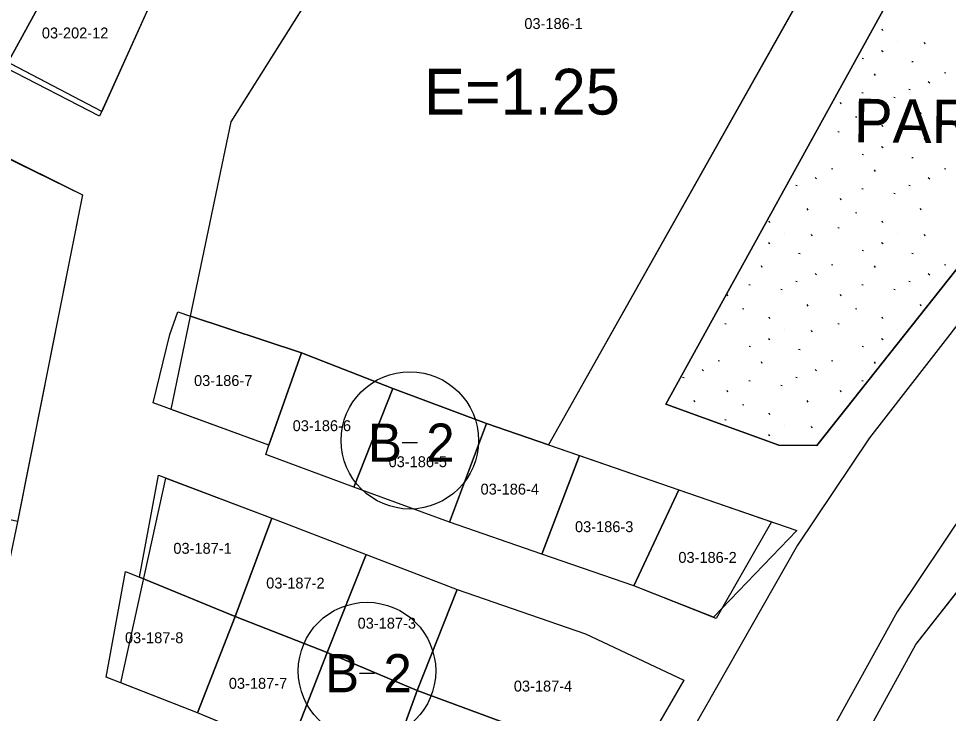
# Model space of a CAD drawing. Extents: x 413946 to 415528, y 4453939 to 4454944.
# Drawn here: x 414381.5 to 414466.7, y 4454170.6 to 4454234.4 of the extents above; entities that cross this region are included whole.
import ezdxf

# ---------------------------------------------------------------- set-up
doc = ezdxf.new("R2010")
doc.units = 0
for name, color, linetype in [('0_KADASTRO', 7, 'Continuous'), ('Level 27', 7, 'Continuous'), ('Level 28', 7, 'Continuous'), ('Level 29', 7, 'Continuous'), ('Level 33', 7, 'Continuous'), ('Level 41', 7, 'Continuous'), ('Level 54', 7, 'Continuous'), ('Level 62', 7, 'Continuous'), ('SEMBOL', 7, 'Continuous'), ('SNR_FONKSIYON', 7, 'Continuous')]:
    doc.layers.add(name, color=color, linetype=linetype)

msp = doc.modelspace()

# ---------------------------------------------------------------- linework, layer by layer
at = {"layer": '0_KADASTRO'}
for p, q in [((414470.787, 4454253.402), (414440.797, 4454198.98)), ((414454.662, 4454195.193), (414482.35, 4454230.225)), ((414440.797, 4454198.98), (414451.161, 4454195.227)), ((414451.161, 4454195.227), (414454.662, 4454195.193))]:
    msp.add_line(p, q, dxfattribs=at)
for points in [[(414397.231, 4454207.059), (414400.946, 4454224.875), (414432.352, 4454274.833), (414464.669, 4454256.813), (414430.039, 4454195.265), (414424.367, 4454197.221), (414415.788, 4454200.426), (414407.389, 4454203.699)], [(414371.395, 4454234.43), (414377.075, 4454244.959), (414386.092, 4454241.026), (414386.291, 4454240.934), (414380.215, 4454229.858)], [(414380.215, 4454229.858), (414386.291, 4454240.934), (414391.444, 4454238), (414393.922, 4454236.594), (414388.885, 4454225.407)], [(414363.999, 4454188.768), (414371.322, 4454226.134), (414387.31, 4454218.19), (414381.35, 4454188.23), (414372.796, 4454190.144), (414372.22, 4454187.458)], [(414393.782, 4454199.092), (414395.324, 4454205.368), (414396.044, 4454207.451), (414397.231, 4454207.059), (414407.389, 4454203.699), (414404.405, 4454195.237)], [(414404.127, 4454194.36), (414404.405, 4454195.237), (414407.389, 4454203.699), (414415.788, 4454200.426), (414412.198, 4454191.36)], [(414445.88, 4454144.476), (414463.728, 4454176.933), (414483.427, 4454202.041), (414528.309, 4454186.51), (414500.016, 4454118.196), (414446.436, 4454140.38)], [(414412.198, 4454191.36), (414415.788, 4454200.426), (414424.367, 4454197.221), (414420.978, 4454188.153)], [(414420.978, 4454188.153), (414424.367, 4454197.221), (414430.039, 4454195.265), (414432.88, 4454194.287), (414429.45, 4454185.219)], [(414429.45, 4454185.219), (414432.88, 4454194.287), (414442, 4454191.137), (414437.873, 4454182.316)], [(414392.544, 4454183.108), (414394.272, 4454192.466), (414404.679, 4454188.539), (414401.324, 4454179.496)], [(414437.873, 4454182.316), (414442, 4454191.137), (414452.815, 4454187.39), (414445.175, 4454179.434)], [(414401.324, 4454179.496), (414404.679, 4454188.539), (414413.332, 4454185.199), (414409.758, 4454176.198)], [(414409.758, 4454176.198), (414413.332, 4454185.199), (414421.676, 4454181.981), (414418.01, 4454172.711)], [(414389.478, 4454173.943), (414391.27, 4454183.63), (414392.544, 4454183.108), (414401.324, 4454179.496), (414397.862, 4454170.675)], [(414418.01, 4454172.711), (414421.676, 4454181.981), (414433.441, 4454177.901), (414442.445, 4454173.658), (414437.527, 4454165.14), (414428.876, 4454168.7), (414426.445, 4454169.593)], [(414397.862, 4454170.675), (414401.324, 4454179.496), (414409.758, 4454176.198), (414406.244, 4454167.167)], [(414406.244, 4454167.167), (414409.758, 4454176.198), (414418.01, 4454172.711), (414414.593, 4454163.319)], [(414414.593, 4454163.319), (414418.01, 4454172.711), (414426.445, 4454169.593), (414428.876, 4454168.7), (414437.527, 4454165.14), (414433.014, 4454156.218), (414422.957, 4454160.112)]]:
    msp.add_lwpolyline(points, close=True, dxfattribs=at)
at = {"layer": 'Level 27'}
for p, q in [((414393.922, 4454236.594), (414389.079, 4454225.838)), ((414404.405, 4454195.237), (414395.444, 4454198.489)), ((414404.127, 4454194.36), (414404.405, 4454195.237)), ((414412.198, 4454191.36), (414404.127, 4454194.36)), ((414390.82, 4454173.42), (414394.948, 4454192.211)), ((414394.948, 4454192.211), (414404.679, 4454188.539)), ((414420.978, 4454188.153), (414412.198, 4454191.36)), ((414404.679, 4454188.539), (414413.332, 4454185.199)), ((414429.45, 4454185.219), (414420.978, 4454188.153)), ((414450.494, 4454188.194), (414445.42, 4454179.337)), ((414413.332, 4454185.199), (414421.676, 4454181.981)), ((414437.873, 4454182.316), (414429.45, 4454185.219)), ((414445.42, 4454179.337), (414437.873, 4454182.316)), ((414421.676, 4454181.981), (414433.441, 4454177.901)), ((414433.441, 4454177.901), (414442.445, 4454173.658)), ((414397.862, 4454170.675), (414390.82, 4454173.42)), ((414442.445, 4454173.658), (414437.527, 4454165.14)), ((414406.244, 4454167.167), (414397.862, 4454170.675))]:
    msp.add_line(p, q, dxfattribs=at)
at = {"layer": 'Level 28'}
for p, q in [((414400.946, 4454224.875), (414432.352, 4454274.833)), ((414464.669, 4454256.813), (414430.039, 4454195.265)), ((414440.797, 4454198.98), (414470.787, 4454253.402)), ((414389.079, 4454225.838), (414371.669, 4454234.938)), ((414397.231, 4454207.059), (414400.946, 4454224.875)), ((414395.444, 4454198.489), (414397.231, 4454207.059)), ((414451.161, 4454195.227), (414440.797, 4454198.98)), ((414430.039, 4454195.265), (414442, 4454191.137)), ((414442, 4454191.137), (414450.494, 4454188.194))]:
    msp.add_line(p, q, dxfattribs=at)
at = {"layer": 'Level 29'}
for p, q in [((414482.35, 4454230.225), (414454.662, 4454195.193)), ((414371.3, 4454226.021), (414387.314, 4454218.187)), ((414387.314, 4454218.187), (414381.378, 4454188.35)), ((414463.728, 4454176.933), (414483.427, 4454202.041)), ((414454.662, 4454195.193), (414451.161, 4454195.227)), ((414445.88, 4454144.476), (414463.728, 4454176.933))]:
    msp.add_line(p, q, dxfattribs=at)
at = {"layer": 'Level 41'}
for p, q in [((414460.716, 4454233.237), (414460.652, 4454233.398)), ((414460.716, 4454233.237), (414460.652, 4454233.398)), ((414462.073, 4454232.273), (414462.082, 4454232.271)), ((414462.073, 4454232.273), (414462.082, 4454232.271)), ((414464.593, 4454232.003), (414464.528, 4454232.166)), ((414464.593, 4454232.003), (414464.528, 4454232.166)), ((414460.598, 4454231.434), (414460.726, 4454231.336)), ((414460.598, 4454231.434), (414460.726, 4454231.336)), ((414458.805, 4454230.73), (414458.931, 4454230.705)), ((414458.805, 4454230.73), (414458.931, 4454230.705)), ((414463.353, 4454230.435), (414463.479, 4454230.412)), ((414463.353, 4454230.435), (414463.479, 4454230.412)), ((414460.018, 4454229.132), (414459.953, 4454229.294)), ((414460.018, 4454229.132), (414459.953, 4454229.294)), ((414466.352, 4454229.411), (414466.478, 4454229.387)), ((414466.352, 4454229.411), (414466.478, 4454229.387)), ((414464.877, 4454228.573), (414465.005, 4454228.474)), ((414464.877, 4454228.573), (414465.005, 4454228.474)), ((414458.778, 4454227.564), (414458.904, 4454227.54)), ((414458.778, 4454227.564), (414458.904, 4454227.54)), ((414463.083, 4454227.868), (414463.209, 4454227.844)), ((414463.083, 4454227.868), (414463.209, 4454227.844)), ((414456.875, 4454226.495), (414456.809, 4454226.657)), ((414456.875, 4454226.495), (414456.809, 4454226.657)), ((414461.707, 4454227.154), (414461.833, 4454227.129)), ((414461.707, 4454227.154), (414461.833, 4454227.129)), ((414464.211, 4454225.58), (414464.146, 4454225.743)), ((414464.211, 4454225.58), (414464.146, 4454225.743)), ((414458.193, 4454225.359), (414458.32, 4454225.336)), ((414458.193, 4454225.359), (414458.32, 4454225.336)), ((414460.716, 4454224.431), (414460.652, 4454224.592)), ((414460.716, 4454224.431), (414460.652, 4454224.592)), ((414454.225, 4454223.197), (414454.19, 4454223.284)), ((414454.225, 4454223.197), (414454.19, 4454223.284)), ((414456.59, 4454223.992), (414456.716, 4454223.967)), ((414456.59, 4454223.992), (414456.716, 4454223.967)), ((414462.073, 4454223.467), (414462.082, 4454223.465)), ((414462.073, 4454223.467), (414462.082, 4454223.465)), ((414464.593, 4454223.197), (414464.528, 4454223.36)), ((414464.593, 4454223.197), (414464.528, 4454223.36)), ((414460.598, 4454222.628), (414460.726, 4454222.53)), ((414460.598, 4454222.628), (414460.726, 4454222.53)), ((414458.805, 4454221.924), (414458.931, 4454221.899)), ((414458.805, 4454221.924), (414458.931, 4454221.899)), ((414463.353, 4454221.629), (414463.479, 4454221.606)), ((414463.353, 4454221.629), (414463.479, 4454221.606)), ((414454.509, 4454219.767), (414454.637, 4454219.668)), ((414454.509, 4454219.767), (414454.637, 4454219.668)), ((414455.984, 4454220.605), (414456.11, 4454220.581)), ((414455.984, 4454220.605), (414456.11, 4454220.581)), ((414460.018, 4454220.326), (414459.953, 4454220.488)), ((414460.018, 4454220.326), (414459.953, 4454220.488)), ((414464.877, 4454219.767), (414465.005, 4454219.668)), ((414464.877, 4454219.767), (414465.005, 4454219.668)), ((414466.352, 4454220.605), (414466.478, 4454220.581)), ((414466.352, 4454220.605), (414466.478, 4454220.581)), ((414452.715, 4454219.062), (414452.841, 4454219.038)), ((414452.715, 4454219.062), (414452.841, 4454219.038)), ((414463.083, 4454219.062), (414463.209, 4454219.038)), ((414463.083, 4454219.062), (414463.209, 4454219.038)), ((414451.457, 4454218.325), (414451.465, 4454218.323)), ((414451.457, 4454218.325), (414451.465, 4454218.323)), ((414458.778, 4454218.758), (414458.904, 4454218.734)), ((414458.778, 4454218.758), (414458.904, 4454218.734)), ((414461.707, 4454218.348), (414461.833, 4454218.323)), ((414461.707, 4454218.348), (414461.833, 4454218.323)), ((414456.875, 4454217.689), (414456.809, 4454217.851)), ((414456.875, 4454217.689), (414456.809, 4454217.851)), ((414453.843, 4454216.774), (414453.778, 4454216.937)), ((414453.843, 4454216.774), (414453.778, 4454216.937)), ((414458.193, 4454216.553), (414458.32, 4454216.53)), ((414458.193, 4454216.553), (414458.32, 4454216.53)), ((414464.211, 4454216.774), (414464.146, 4454216.937)), ((414464.211, 4454216.774), (414464.146, 4454216.937)), ((414450.348, 4454215.625), (414450.284, 4454215.786)), ((414450.348, 4454215.625), (414450.284, 4454215.786)), ((414460.716, 4454215.625), (414460.652, 4454215.786)), ((414460.716, 4454215.625), (414460.652, 4454215.786)), ((414451.705, 4454214.661), (414451.714, 4454214.659)), ((414451.705, 4454214.661), (414451.714, 4454214.659)), ((414456.59, 4454215.186), (414456.716, 4454215.161)), ((414456.59, 4454215.186), (414456.716, 4454215.161)), ((414462.073, 4454214.661), (414462.082, 4454214.659)), ((414462.073, 4454214.661), (414462.082, 4454214.659)), ((414450.23, 4454213.822), (414450.358, 4454213.724)), ((414450.23, 4454213.822), (414450.358, 4454213.724)), ((414454.225, 4454214.391), (414454.16, 4454214.554)), ((414454.225, 4454214.391), (414454.16, 4454214.554)), ((414460.598, 4454213.822), (414460.726, 4454213.724)), ((414460.598, 4454213.822), (414460.726, 4454213.724)), ((414464.593, 4454214.391), (414464.528, 4454214.554)), ((414464.593, 4454214.391), (414464.528, 4454214.554)), ((414458.805, 4454213.118), (414458.931, 4454213.093)), ((414458.805, 4454213.118), (414458.931, 4454213.093)), ((414452.985, 4454212.823), (414453.111, 4454212.8)), ((414452.985, 4454212.823), (414453.111, 4454212.8)), ((414463.353, 4454212.823), (414463.479, 4454212.8)), ((414463.353, 4454212.823), (414463.479, 4454212.8)), ((414449.65, 4454211.52), (414449.585, 4454211.682)), ((414449.65, 4454211.52), (414449.585, 4454211.682)), ((414455.984, 4454211.799), (414456.11, 4454211.775)), ((414455.984, 4454211.799), (414456.11, 4454211.775)), ((414460.018, 4454211.52), (414459.953, 4454211.682)), ((414460.018, 4454211.52), (414459.953, 4454211.682)), ((414466.352, 4454211.799), (414466.478, 4454211.775)), ((414466.352, 4454211.799), (414466.478, 4454211.775)), ((414454.509, 4454210.961), (414454.637, 4454210.862)), ((414454.509, 4454210.961), (414454.637, 4454210.862)), ((414464.877, 4454210.961), (414465.005, 4454210.862)), ((414464.877, 4454210.961), (414465.005, 4454210.862)), ((414448.41, 4454209.952), (414448.536, 4454209.928)), ((414448.41, 4454209.952), (414448.536, 4454209.928)), ((414451.339, 4454209.542), (414451.465, 4454209.517)), ((414451.339, 4454209.542), (414451.465, 4454209.517)), ((414452.715, 4454210.256), (414452.841, 4454210.232)), ((414452.715, 4454210.256), (414452.841, 4454210.232)), ((414458.778, 4454209.952), (414458.904, 4454209.928)), ((414458.778, 4454209.952), (414458.904, 4454209.928)), ((414461.707, 4454209.542), (414461.833, 4454209.517)), ((414461.707, 4454209.542), (414461.833, 4454209.517)), ((414463.083, 4454210.256), (414463.209, 4454210.232)), ((414463.083, 4454210.256), (414463.209, 4454210.232)), ((414446.507, 4454208.883), (414446.441, 4454209.045)), ((414446.507, 4454208.883), (414446.441, 4454209.045)), ((414456.875, 4454208.883), (414456.809, 4454209.045)), ((414456.875, 4454208.883), (414456.809, 4454209.045)), ((414453.843, 4454207.968), (414453.778, 4454208.131)), ((414453.843, 4454207.968), (414453.778, 4454208.131)), ((414464.211, 4454207.968), (414464.146, 4454208.131)), ((414464.211, 4454207.968), (414464.146, 4454208.131)), ((414447.825, 4454207.747), (414447.952, 4454207.724)), ((414447.825, 4454207.747), (414447.952, 4454207.724)), ((414450.348, 4454206.819), (414450.284, 4454206.98)), ((414450.348, 4454206.819), (414450.284, 4454206.98)), ((414458.193, 4454207.747), (414458.32, 4454207.724)), ((414458.193, 4454207.747), (414458.32, 4454207.724)), ((414460.716, 4454206.819), (414460.652, 4454206.98)), ((414460.716, 4454206.819), (414460.652, 4454206.98)), ((414446.222, 4454206.38), (414446.348, 4454206.355)), ((414446.222, 4454206.38), (414446.348, 4454206.355)), ((414456.59, 4454206.38), (414456.716, 4454206.355)), ((414456.59, 4454206.38), (414456.716, 4454206.355)), ((414451.705, 4454205.855), (414451.714, 4454205.853)), ((414451.705, 4454205.855), (414451.714, 4454205.853)), ((414454.225, 4454205.585), (414454.16, 4454205.748)), ((414454.225, 4454205.585), (414454.16, 4454205.748)), ((414462.073, 4454205.855), (414462.082, 4454205.853)), ((414462.073, 4454205.855), (414462.082, 4454205.853)), ((414450.23, 4454205.016), (414450.358, 4454204.918)), ((414450.23, 4454205.016), (414450.358, 4454204.918)), ((414460.598, 4454205.016), (414460.726, 4454204.918)), ((414460.598, 4454205.016), (414460.726, 4454204.918)), ((414448.437, 4454204.312), (414448.563, 4454204.287)), ((414448.437, 4454204.312), (414448.563, 4454204.287)), ((414452.985, 4454204.017), (414453.111, 4454203.994)), ((414452.985, 4454204.017), (414453.111, 4454203.994)), ((414458.805, 4454204.312), (414458.931, 4454204.287)), ((414458.805, 4454204.312), (414458.931, 4454204.287)), ((414445.616, 4454202.993), (414445.742, 4454202.969)), ((414445.616, 4454202.993), (414445.742, 4454202.969)), ((414449.65, 4454202.714), (414449.585, 4454202.876)), ((414449.65, 4454202.714), (414449.585, 4454202.876)), ((414455.984, 4454202.993), (414456.11, 4454202.969)), ((414455.984, 4454202.993), (414456.11, 4454202.969)), ((414460.018, 4454202.714), (414459.953, 4454202.876)), ((414460.018, 4454202.714), (414459.953, 4454202.876)), ((414444.141, 4454202.155), (414444.269, 4454202.056)), ((414444.141, 4454202.155), (414444.269, 4454202.056)), ((414454.509, 4454202.155), (414454.637, 4454202.056)), ((414454.509, 4454202.155), (414454.637, 4454202.056)), ((414442.347, 4454201.45), (414442.473, 4454201.426)), ((414442.347, 4454201.45), (414442.473, 4454201.426)), ((414448.41, 4454201.146), (414448.536, 4454201.122)), ((414448.41, 4454201.146), (414448.536, 4454201.122)), ((414452.715, 4454201.45), (414452.841, 4454201.426)), ((414452.715, 4454201.45), (414452.841, 4454201.426)), ((414458.778, 4454201.146), (414458.904, 4454201.122)), ((414458.778, 4454201.146), (414458.904, 4454201.122)), ((414446.507, 4454200.077), (414446.441, 4454200.239)), ((414446.507, 4454200.077), (414446.441, 4454200.239)), ((414451.339, 4454200.736), (414451.465, 4454200.711)), ((414451.339, 4454200.736), (414451.465, 4454200.711)), ((414456.875, 4454200.077), (414456.809, 4454200.239)), ((414456.875, 4454200.077), (414456.809, 4454200.239)), ((414443.475, 4454199.162), (414443.41, 4454199.325)), ((414443.475, 4454199.162), (414443.41, 4454199.325)), ((414453.843, 4454199.162), (414453.778, 4454199.325)), ((414453.843, 4454199.162), (414453.778, 4454199.325)), ((414447.825, 4454198.941), (414447.952, 4454198.918)), ((414447.825, 4454198.941), (414447.952, 4454198.918)), ((414450.348, 4454198.013), (414450.284, 4454198.174)), ((414450.348, 4454198.013), (414450.284, 4454198.174)), ((414446.222, 4454197.574), (414446.348, 4454197.549)), ((414446.222, 4454197.574), (414446.348, 4454197.549)), ((414451.705, 4454197.049), (414451.714, 4454197.047)), ((414451.705, 4454197.049), (414451.714, 4454197.047)), ((414454.225, 4454196.779), (414454.16, 4454196.942)), ((414454.225, 4454196.779), (414454.16, 4454196.942)), ((414450.23, 4454196.21), (414450.358, 4454196.112)), ((414450.23, 4454196.21), (414450.358, 4454196.112)), ((414452.985, 4454195.211), (414452.997, 4454195.209)), ((414452.985, 4454195.211), (414452.997, 4454195.209))]:
    msp.add_line(p, q, dxfattribs=at)
at = {"layer": 'Level 54'}
for points in [[(414464.669, 4454256.813), (414430.039, 4454195.265), (414424.367, 4454197.221), (414415.788, 4454200.426), (414407.389, 4454203.699), (414397.231, 4454207.059), (414400.946, 4454224.875), (414432.352, 4454274.833)], [(414361.684, 4454176.985), (414363.999, 4454188.768), (414371.3, 4454226.021), (414371.3, 4454226.021), (414387.314, 4454218.187), (414381.378, 4454188.35), (414379.482, 4454179.38), (414377.523, 4454170.407), (414371.621, 4454151.663), (414356.934, 4454152.829), (414359.37, 4454165.202)], [(414429.45, 4454185.219), (414420.978, 4454188.153), (414412.198, 4454191.36), (414404.127, 4454194.36), (414404.405, 4454195.237), (414395.444, 4454198.489), (414397.231, 4454207.059), (414407.389, 4454203.699), (414415.788, 4454200.426), (414424.367, 4454197.221), (414430.039, 4454195.265), (414442, 4454191.137), (414450.494, 4454188.194), (414450.494, 4454188.194), (414445.42, 4454179.337), (414437.873, 4454182.316)], [(414483.427, 4454202.041), (414528.309, 4454186.51), (414500.016, 4454118.196), (414446.436, 4454140.38), (414445.88, 4454144.476), (414463.728, 4454176.933)], [(414433.441, 4454177.901), (414442.445, 4454173.658), (414437.527, 4454165.14), (414433.014, 4454156.218), (414422.957, 4454160.112), (414414.593, 4454163.319), (414406.244, 4454167.167), (414397.862, 4454170.675), (414390.82, 4454173.42), (414394.948, 4454192.211), (414404.679, 4454188.539), (414413.332, 4454185.199), (414421.676, 4454181.981)]]:
    msp.add_lwpolyline(points, close=True, dxfattribs=at)
msp.add_lwpolyline([(414393.922, 4454236.594), (414389.079, 4454225.838), (414371.669, 4454234.938)], dxfattribs=at)
at = {"layer": 'Level 62'}
msp.add_line((414462.013, 4454179.929), (414443.134, 4454145.709), dxfattribs=at)
for points in [[(414493.15, 4454240.602), (414484.764, 4454228.441), (414459.473, 4454195.905), (414452.873, 4454186.05)], [(414502.206, 4454234.357), (414493.641, 4454221.938), (414468.396, 4454189.461), (414462.013, 4454179.929)], [(414452.873, 4454186.05), (414440.154, 4454163.692), (414423.354, 4454132.225), (414411.378, 4454103.839), (414407.401, 4454096.32)]]:
    msp.add_lwpolyline(points, dxfattribs=at)
at = {"layer": 'SEMBOL'}
for p, q in [((414416.633, 4454195.456), (414418.033, 4454195.456)), ((414412.705, 4454174.302), (414414.105, 4454174.302))]:
    msp.add_line(p, q, dxfattribs=at)
for centre in [(414417.333, 4454195.664), (414413.405, 4454174.51)]:
    msp.add_circle(centre, 6.3, dxfattribs=at)
at = {"layer": 'SNR_FONKSIYON'}
for p, q in [((414407.389, 4454203.699), (414397.231, 4454207.059)), ((414415.788, 4454200.426), (414407.389, 4454203.699)), ((414424.367, 4454197.221), (414415.788, 4454200.426)), ((414430.039, 4454195.265), (414424.367, 4454197.221))]:
    msp.add_line(p, q, dxfattribs=at)

# ---------------------------------------------------------------- texts
at = {"layer": '0_KADASTRO'}
for s, p in [('03-186-1', (414427.832, 4454233.4)), ('03-202-12', (414383.59, 4454232.538)), ('03-186-7', (414397.543, 4454200.651)), ('03-186-6', (414406.586, 4454196.509)), ('03-186-5', (414415.383, 4454193.205)), ('03-186-4', (414423.818, 4454190.692)), ('03-186-3', (414432.476, 4454187.243)), ('03-187-1', (414395.651, 4454185.258)), ('03-186-2', (414441.955, 4454184.426)), ('03-187-2', (414404.162, 4454182.073)), ('03-187-3', (414412.543, 4454178.389)), ('03-187-8', (414391.211, 4454177.056)), ('03-187-7', (414400.734, 4454172.872)), ('03-187-4', (414426.868, 4454172.623))]:
    msp.add_text(s, height=1, dxfattribs=at).set_placement(p)
at = {"layer": 'Level 33'}
msp.add_text('PARK', height=4, rotation=359.4136, dxfattribs=at).set_placement((414458.027, 4454223.012))
at = {"layer": 'SEMBOL'}
for s, height, p in [('E=1.25', 4.2, (414418.631, 4454225.553)), ('B', 3.5, (414413.489, 4454193.706)), ('2', 3.5, (414418.841, 4454193.706)), ('B', 3.5, (414409.56, 4454172.552)), ('2', 3.5, (414414.913, 4454172.552))]:
    msp.add_text(s, height=height, dxfattribs=at).set_placement(p)

doc.saveas('drawing.dxf')
